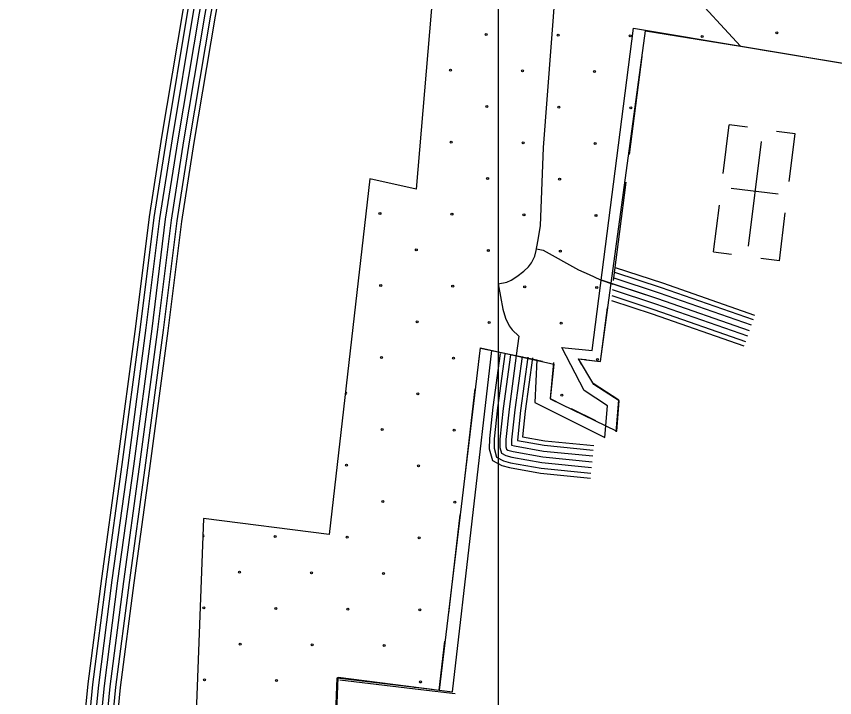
# Model space of a CAD drawing. Extents: x 1551132 to 1791609, y 378168 to 563823.
# Drawn here: x 1657932 to 1662303, y 454371 to 458008 of the extents above; entities that cross this region are included whole.
import ezdxf

# ---------------------------------------------------------------- set-up
doc = ezdxf.new("R2010")
doc.units = 0
for name, color, linetype in [('DESIGN - EROSION CONTROL - Devices', 7, 'Continuous'), ('DESIGN - ROW - Right-of-Way Linework', 7, 'Continuous'), ('DESIGN - SCRATCH - User 1', 7, 'Continuous'), ('DESIGN - TRAFFIC CONTROL PERMANENT - Pavement Marking Text', 7, 'Continuous'), ('DESIGN - UTILITIES - Cable (Underground) with Text', 7, 'Continuous'), ('SURVEY - CENTERLINE - Preliminary Text', 7, 'Continuous'), ('SURVEY - DRAINAGE - Area Shapes', 7, 'Continuous'), ('SURVEY - TRANSPORTATION - Roads', 7, 'Continuous'), ('SURVEY - VEGETATION - Features with Text', 7, 'Continuous')]:
    doc.layers.add(name, color=color, linetype=linetype)

msp = doc.modelspace()

# ---------------------------------------------------------------- linework, layer by layer
at = {"layer": 'DESIGN - EROSION CONTROL - Devices'}
for centre in [(1660441.942, 457911.8), (1660441.942, 457911.8), (1661994.043, 457919.915), (1661994.043, 457919.915), (1660826.494, 457908.066), (1660826.494, 457908.066), (1661211.047, 457904.332), (1661211.047, 457904.332), (1661595.6, 457900.599), (1661595.6, 457900.599), (1660251.532, 457721.39), (1660251.532, 457721.39), (1660636.085, 457717.656), (1660636.085, 457717.656), (1661020.638, 457713.923), (1661020.638, 457713.923), (1660445.675, 457527.247), (1660445.675, 457527.247), (1660830.228, 457523.513), (1660830.228, 457523.513), (1661214.781, 457519.78), (1661214.781, 457519.78), (1660255.265, 457336.837), (1660255.265, 457336.837), (1660639.818, 457333.103), (1660639.818, 457333.103), (1661024.371, 457329.37), (1661024.371, 457329.37), (1660449.409, 457142.694), (1660449.409, 457142.694), (1660833.962, 457138.96), (1660833.962, 457138.96), (1659874.446, 456956.017), (1659874.446, 456956.017), (1660258.999, 456952.284), (1660258.999, 456952.284), (1660643.552, 456948.55), (1660643.552, 456948.55), (1661028.105, 456944.817), (1661028.105, 456944.817), (1660068.589, 456761.874), (1660068.589, 456761.874), (1660453.142, 456758.141), (1660453.142, 456758.141), (1660837.695, 456754.407), (1660837.695, 456754.407), (1659878.179, 456571.464), (1659878.179, 456571.464), (1660262.732, 456567.731), (1660262.732, 456567.731), (1660647.285, 456563.997), (1660647.285, 456563.997), (1661031.838, 456560.264), (1661031.838, 456560.264), (1660072.323, 456377.321), (1660072.323, 456377.321), (1660456.876, 456373.588), (1660456.876, 456373.588), (1660841.429, 456369.854), (1660841.429, 456369.854), (1659881.913, 456186.912), (1659881.913, 456186.912), (1660266.466, 456183.178), (1660266.466, 456183.178), (1661035.572, 456175.711), (1661035.572, 456175.711), (1660076.056, 455992.768), (1660076.056, 455992.768), (1660845.162, 455985.301), (1660845.162, 455985.301), (1659885.646, 455802.359), (1659885.646, 455802.359), (1660270.199, 455798.625), (1660270.199, 455798.625), (1659695.237, 455611.949), (1659695.237, 455611.949), (1660079.79, 455608.215), (1660079.79, 455608.215), (1659889.38, 455417.806), (1659889.38, 455417.806), (1660273.933, 455414.072), (1660273.933, 455414.072), (1659314.417, 455231.129), (1659314.417, 455231.129), (1659698.97, 455227.396), (1659698.97, 455227.396), (1660083.523, 455223.662), (1660083.523, 455223.662), (1659124.008, 455040.72), (1659124.008, 455040.72), (1659508.561, 455036.986), (1659508.561, 455036.986), (1659893.114, 455033.253), (1659893.114, 455033.253), (1658933.598, 454850.31), (1658933.598, 454850.31), (1659318.151, 454846.576), (1659318.151, 454846.576), (1659702.704, 454842.843), (1659702.704, 454842.843), (1660087.257, 454839.109), (1660087.257, 454839.109), (1659127.741, 454656.167), (1659127.741, 454656.167), (1659512.294, 454652.433), (1659512.294, 454652.433), (1659896.847, 454648.7), (1659896.847, 454648.7), (1658937.331, 454465.757), (1658937.331, 454465.757), (1659321.884, 454462.024), (1659321.884, 454462.024), (1660090.99, 454454.556), (1660090.99, 454454.556)]:
    msp.add_circle(centre, 5.28, dxfattribs=at)
for centre, start, end in [((1659691.503, 455996.502), 244.432637, 102.590588), ((1658929.864, 455234.863), 257.241081, 98.416608)]:
    msp.add_arc(centre, 5.28, start, end, dxfattribs=at)
at = {"layer": 'DESIGN - ROW - Right-of-Way Linework'}
msp.add_lwpolyline([(1660507.17, 454299.183), (1660507.174, 462193.78)], dxfattribs=at)
at = {"layer": 'DESIGN - SCRATCH - User 1'}
for points in [[(1660218.412, 458872.96), (1660068.173, 457085.705), (1659819.987, 457141.498), (1659603.891, 455241.424)], [(1660191.652, 454410.369), (1660411.973, 456238.158), (1660803.047, 456151.848), (1660782.847, 455966.36), (1661139.031, 455793.722), (1661151.88, 455955.343), (1661016.017, 456043.495), (1660935.236, 456179.39), (1661052.741, 456164.698), (1661293.261, 457930.503), (1661800.791, 457849.226), (1660971.311, 458747.641)], [(1660971.311, 458747.641), (1661800.791, 457849.226), (1663006.913, 457648.463)], [(1658932.374, 455326.667), (1658793, 451650.413), (1658843.74, 451005.696), (1657571.337, 451221.843), (1657763.533, 452398.34)], [(1659603.891, 455241.424), (1658932.374, 455326.667)], [(1657023.359, 452519.268), (1656714.957, 450631.402), (1656216.568, 450691.211), (1656101.28, 450700.328), (1655901.651, 450688.669), (1655866.993, 450579.033), (1656160.895, 450510.673), (1659666.912, 450105.098), (1659544.099, 451665.68), (1659650.773, 454479.437)], [(1659650.773, 454479.437), (1660095.921, 454422.936), (1660154.011, 454415.877)]]:
    msp.add_lwpolyline(points, dxfattribs=at)
at = {"layer": 'DESIGN - TRAFFIC CONTROL PERMANENT - Pavement Marking Text'}
for points in [[(1660712.224, 456173.832), (1660702.241, 455947.342), (1661075.174, 455760.213), (1661089.507, 455928.776), (1660964.835, 456009.853), (1660845.288, 456240.084), (1661007.076, 456223.808), (1661228.121, 457944.553), (1663006.913, 457648.463)], [(1660712.224, 456173.832), (1660702.241, 455947.342), (1661075.174, 455760.213), (1661089.507, 455928.776), (1660964.835, 456009.853), (1660845.288, 456240.084), (1661007.076, 456223.808), (1661228.121, 457944.553), (1663006.913, 457648.463)], [(1660712.224, 456173.832), (1660702.241, 455947.342), (1661075.174, 455760.213), (1661089.507, 455928.776), (1660964.835, 456009.853), (1660845.288, 456240.084), (1661007.076, 456223.808), (1661228.121, 457944.553), (1663006.913, 457648.463)], [(1660712.224, 456173.832), (1660702.241, 455947.342), (1661075.174, 455760.213), (1661089.507, 455928.776), (1660964.835, 456009.853), (1660845.288, 456240.084), (1661007.076, 456223.808), (1661228.121, 457944.553), (1663006.913, 457648.463)], [(1660712.224, 456173.832), (1660702.241, 455947.342), (1661075.174, 455760.213), (1661089.507, 455928.776), (1660964.835, 456009.853), (1660845.288, 456240.084), (1661007.076, 456223.808), (1661228.121, 457944.553), (1663006.913, 457648.463)], [(1660712.224, 456173.832), (1660702.241, 455947.342), (1661075.174, 455760.213), (1661089.507, 455928.776), (1660964.835, 456009.853), (1660845.288, 456240.084), (1661007.076, 456223.808), (1661228.121, 457944.553), (1663006.913, 457648.463)], [(1660261.767, 454402.644), (1660471.105, 456224.716)], [(1660261.767, 454402.644), (1660471.105, 456224.716)], [(1660261.767, 454402.644), (1660471.105, 456224.716)], [(1660261.767, 454402.644), (1660471.105, 456224.716)], [(1660261.767, 454402.644), (1660471.105, 456224.716)], [(1660261.767, 454402.644), (1660471.105, 456224.716)], [(1660471.105, 456224.716), (1660712.224, 456173.832)], [(1660471.105, 456224.716), (1660712.224, 456173.832)], [(1660471.105, 456224.716), (1660712.224, 456173.832)], [(1660471.105, 456224.716), (1660712.224, 456173.832)], [(1660471.105, 456224.716), (1660712.224, 456173.832)], [(1660471.105, 456224.716), (1660712.224, 456173.832)], [(1659645.582, 454477.029), (1660078.946, 454424.936), (1660261.767, 454402.644)], [(1659645.582, 454477.029), (1660078.946, 454424.936), (1660261.767, 454402.644)], [(1659645.582, 454477.029), (1660078.946, 454424.936), (1660261.767, 454402.644)], [(1659645.582, 454477.029), (1660078.946, 454424.936), (1660261.767, 454402.644)], [(1659645.582, 454477.029), (1660078.946, 454424.936), (1660261.767, 454402.644)], [(1659659.273, 454466.77), (1660092.638, 454414.677), (1660275.458, 454392.385)]]:
    msp.add_lwpolyline(points, dxfattribs=at)
at = {"layer": 'DESIGN - UTILITIES - Cable (Underground) with Text'}
for p, q in [((1661738.027, 457428.651), (1661706.305, 457169.704)), ((1661837.029, 457416.461), (1661738.644, 457428.476)), ((1662091.268, 457381.264), (1661992.266, 457393.455)), ((1662059.897, 457126.459), (1662091.177, 457381.264)), ((1662001.246, 457058.698), (1661749.474, 457089.628)), ((1661685.499, 457000.042), (1661654.744, 456750.461)), ((1662007.935, 456703.124), (1662039.307, 456959.296)), ((1661654.877, 456750.461), (1661752.471, 456738.454)), ((1662007.76, 456703.124), (1661908.983, 456715.264))]:
    msp.add_line(p, q, dxfattribs=at)
msp.add_lwpolyline([(1661909.457, 457339.644), (1661840.822, 456780.781)], dxfattribs=at)
at = {"layer": 'SURVEY - CENTERLINE - Preliminary Text'}
for points in [[(1659042.14, 458762.49), (1658907.934, 458024.904), (1658794.861, 457348.936), (1658727.679, 456924.925), (1658655.298, 456340.777), (1658557.799, 455606.641), (1658473.209, 454994.541), (1658401.011, 454434.418), (1658357.703, 453992.224), (1658343.162, 453651.948), (1658331.828, 453205.536), (1658324.503, 452759.091), (1658314.653, 452242.586)], [(1658935.384, 458665.737), (1658821.528, 458039.996), (1658708.289, 457363.037), (1658640.815, 456937.184), (1658568.3, 456351.944), (1658470.876, 455618.416), (1658386.27, 455006.15), (1658313.846, 454444.302), (1658270.172, 453998.374), (1658255.497, 453654.931), (1658244.131, 453207.37), (1658236.805, 452760.65), (1658226.947, 452243.745)], [(1658960.658, 458661.029), (1658846.861, 458035.571), (1658733.671, 457358.903), (1658666.281, 456933.592), (1658593.799, 456348.669), (1658496.359, 455614.966), (1658411.753, 455002.75), (1658339.404, 454441.402), (1658295.838, 453996.574), (1658281.197, 453654.056), (1658269.847, 453206.828), (1658262.513, 452760.191), (1658252.663, 452243.411)], [(1658991.841, 458659.229), (1658877.393, 458030.238), (1658764.262, 457353.92), (1658696.98, 456929.259), (1658624.548, 456344.727), (1658527.084, 455610.808), (1658442.485, 454998.642), (1658370.203, 454437.91), (1658326.771, 453994.399), (1658312.179, 453653.006), (1658300.838, 453206.186), (1658293.512, 452759.641), (1658283.654, 452242.995)], [(1659022.198, 458652.912), (1658907.934, 458024.904), (1658794.861, 457348.936), (1658727.679, 456924.925), (1658655.298, 456340.777), (1658557.799, 455606.641), (1658473.209, 454994.541), (1658401.011, 454434.418), (1658357.703, 453992.224), (1658343.162, 453651.948), (1658331.828, 453205.536), (1658324.503, 452759.091), (1658314.653, 452242.586)], [(1659052.881, 458648.354), (1658938.475, 458019.571), (1658825.461, 457343.953), (1658758.379, 456920.592), (1658686.047, 456336.827), (1658588.515, 455602.474), (1658503.934, 454990.441), (1658431.818, 454430.927), (1658388.636, 453990.049), (1658374.144, 453650.89), (1658362.819, 453204.886), (1658355.494, 452758.541), (1658345.653, 452242.178)], [(1659085.639, 458655.229), (1658969.008, 458014.237), (1658856.052, 457338.969), (1658789.078, 456916.258), (1658716.796, 456332.885), (1658619.24, 455598.316), (1658534.666, 454986.333), (1658462.618, 454427.435), (1658419.569, 453987.874), (1658405.127, 453649.84), (1658393.81, 453204.245), (1658386.494, 452757.991), (1658376.644, 452241.761)], [(1659109.521, 458648.387), (1658993.357, 458009.987), (1658880.451, 457334.994), (1658813.552, 456912.8), (1658741.304, 456329.735), (1658643.731, 455594.999), (1658559.166, 454983.058), (1658487.184, 454424.643), (1658444.235, 453986.14), (1658429.826, 453648.998), (1658418.526, 453203.728), (1658411.201, 452757.55), (1658401.36, 452241.436)]]:
    msp.add_lwpolyline(points, dxfattribs=at)
at = {"layer": 'SURVEY - DRAINAGE - Area Shapes'}
for points in [[(1660506.154, 456579.992), (1660551.536, 456588.901), (1660574.544, 456600.184), (1660605.06, 456618.777), (1660642.076, 456648.119), (1660667.65, 456670.395), (1660684.483, 456691.77), (1660701.191, 456727.355), (1660709.116, 456757.622), (1660717.583, 456805.598), (1660732.399, 456889.567), (1660748.482, 457307.961), (1660832.464, 458426.591)], [(1660710.833, 456767.364), (1660746.249, 456760.78), (1660935.319, 456654.778), (1660991.11, 456630.194), (1661048.883, 456603.593), (1661118.84, 456578.834)], [(1660506.363, 456580.034), (1660530.137, 456444.922), (1660545.662, 456396.704), (1660565.253, 456356.47), (1660581.036, 456334.286), (1660616.551, 456301.16)], [(1660616.551, 456301.16), (1660602.452, 456196.682)]]:
    msp.add_lwpolyline(points, dxfattribs=at)
at = {"layer": 'SURVEY - TRANSPORTATION - Roads'}
for points in [[(1661130.765, 456667.928), (1661383.9, 456584.601), (1661875.214, 456413.339)], [(1661122.948, 456611.843), (1661366.017, 456531.825), (1661856.872, 456360.729)], [(1661127.223, 456643.078), (1661375.967, 456561.192), (1661867.08, 456389.996)], [(1661055.433, 456601.435), (1661356.068, 456502.466), (1661846.673, 456331.453)], [(1661118.523, 456580.668), (1661356.068, 456502.466), (1661846.673, 456331.453)], [(1661115.34, 456549.083), (1661346.118, 456473.107), (1661836.473, 456302.177)], [(1661110.09, 456491.099), (1661327.918, 456419.38), (1661817.807, 456248.618)], [(1661113.532, 456517.033), (1661336.168, 456443.739), (1661826.265, 456272.91)], [(1660515.529, 456208.408), (1660476.821, 455921.542), (1660458.655, 455753.987), (1660458.113, 455699.328), (1660475.471, 455636.226), (1660525.02, 455610.825), (1660565.627, 455598.775), (1660731.573, 455569.799), (1660998.625, 455542.907)], [(1660541.012, 456204.974), (1660502.354, 455918.442), (1660484.354, 455752.471), (1660483.863, 455702.669), (1660497.262, 455653.951), (1660534.628, 455634.801), (1660571.519, 455623.859), (1660735.082, 455595.292), (1661001.209, 455568.491)], [(1660571.727, 456200.824), (1660533.128, 455914.692), (1660515.337, 455750.637), (1660514.904, 455706.711), (1660523.537, 455675.319), (1660546.203, 455663.702), (1660578.61, 455654.085), (1660739.307, 455626.026), (1661004.309, 455599.342)], [(1660602.452, 456196.682), (1660563.903, 455910.95), (1660546.32, 455748.812), (1660545.944, 455710.745), (1660549.811, 455696.686), (1660557.778, 455692.602), (1660585.71, 455684.319), (1660743.531, 455656.76), (1661007.417, 455630.184)], [(1660602.452, 456196.682), (1660563.903, 455910.95), (1660546.32, 455748.812), (1660545.944, 455710.745), (1660549.811, 455696.686), (1660557.778, 455692.602), (1660585.71, 455684.319), (1660743.531, 455656.76), (1661007.417, 455630.184)], [(1660633.176, 456192.541), (1660594.677, 455907.208), (1660577.302, 455746.987), (1660577.027, 455719.228), (1660592.81, 455714.553), (1660747.756, 455687.494), (1661010.525, 455661.027)], [(1660663.892, 456188.39), (1660625.451, 455903.458), (1660608.285, 455745.154), (1660608.268, 455743.32), (1660751.981, 455718.228), (1661013.625, 455691.878)], [(1660688.391, 456185.09), (1660649.992, 455900.475), (1660635.159, 455763.713), (1660755.348, 455742.729), (1661016.108, 455716.47)]]:
    msp.add_lwpolyline(points, dxfattribs=at)
at = {"layer": 'SURVEY - VEGETATION - Features with Text'}
for points in [[(1661294.378, 457933.528), (1661495.732, 457900.011)], [(1661495.732, 457900.011), (1661756.142, 457856.66)], [(1661904.097, 457832.034), (1662164.508, 457788.683)], [(1661240.904, 457532.851), (1661274.545, 457794.708)], [(1662164.508, 457788.683), (1662424.918, 457745.34)], [(1661207.246, 457271.002), (1661240.879, 457532.859)], [(1661155.172, 456860.275), (1661188.805, 457122.132)], [(1661121.498, 456598.426), (1661155.139, 456860.275)], [(1660974.076, 456174.199), (1661052.774, 456166.273), (1661089.399, 456451.314)], [(1660402.573, 456168.156), (1660410.548, 456237.533)], [(1660410.548, 456237.533), (1660742.382, 456167.307)], [(1660950.477, 456149.056), (1660934.702, 456179.424), (1660974.21, 456175.449)], [(1660800.305, 456160.031), (1660783.589, 455967.785), (1660816.205, 455951.734)], [(1661135.414, 455789.255), (1661149.789, 455958.243), (1661012.85, 456047.295)], [(1660352.624, 455757.154), (1660382.757, 456019.436)], [(1660895.445, 455914.767), (1661025.042, 455849.74)], [(1660322.5, 455494.88), (1660352.641, 455757.154)], [(1660273.142, 455083.811), (1660303.275, 455346.093)], [(1660242.293, 454821.613), (1660272.426, 455083.895)], [(1660190.777, 454411.302), (1660220.852, 454673.092)], [(1659628.465, 454002.65), (1659645.582, 454477.029)], [(1659645.582, 454477.029), (1659907.692, 454445.52)], [(1660056.614, 454427.619), (1660078.946, 454424.936), (1660190.777, 454411.302)]]:
    msp.add_lwpolyline(points, dxfattribs=at)

doc.saveas('drawing.dxf')
